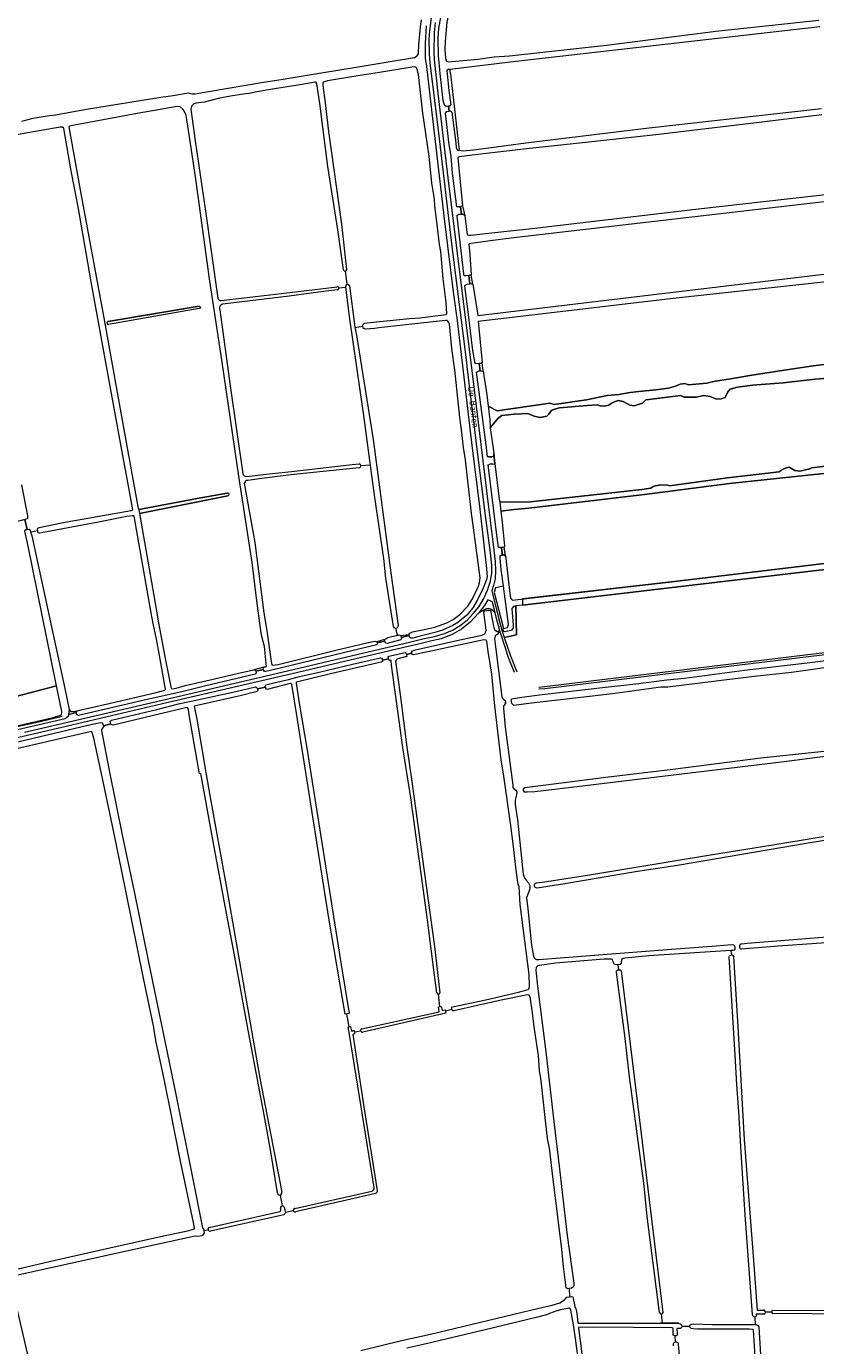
# Model space of a CAD drawing. Header units: metres. Extents: x 209813 to 223847, y 571801 to 587119.
# Tile 478 of 656: x 216650 to 217179, y 579156 to 580041. Entities that reach past the tile are written whole.
import ezdxf
from ezdxf.enums import TextEntityAlignment as Align

# ---------------------------------------------------------------- set-up
doc = ezdxf.new("R2010")
doc.units = ezdxf.units.M
for name, color, linetype, lineweight in [('B-RO-GK-BESCHOEIING-G', 8, 'GK-BESCHOEIING', 0), ('B-RO-GR-BEPLANTING_CULTUUR_BOSPLANTSOEN-GV', 8, 'Continuous', 0), ('B-RO-GR-BOUWLAND-GV', 8, 'Continuous', 0), ('B-RO-GR-GRAS-GV', 8, 'Continuous', 0), ('B-RO-OG-TERREIN_ERF-GV', 8, 'Continuous', 0), ('B-RO-OG-TOPOGRAFIE-T18', 8, 'Continuous', 0), ('B-RO-OG-WATER_GREPPEL-GV', 8, 'Continuous', 0), ('B-RO-OG-WATER_SLOOT-GV', 8, 'Continuous', 0), ('B-RO-OG-WEG-GV', 8, 'Continuous', 0), ('B-RO-VH-VERHARDING_HALFVERHARDING-GV', 8, 'Continuous', 0)]:
    doc.layers.add(name, color=color, linetype=linetype, lineweight=lineweight)
doc.styles.add('NLCS-ISO-M200-T18', font='txt', dxfattribs={"height": 0.36})
doc.linetypes.add('GK-BESCHOEIING', pattern='A,30,-5,[1,NLCS.shx,S=1,R=0,X=0,Y=0],-5', length=40)

msp = doc.modelspace()

# ---------------------------------------------------------------- linework, layer by layer
at = {"layer": 'B-RO-GK-BESCHOEIING-G', "flags": 128}
for points in [[(216939.944, 579919.884), (216941.128, 579919.985)], [(216941.128, 579919.985), (216941.363, 579920.005)], [(216940.03, 579914.931), (216941.713, 579915.032)], [(216941.713, 579915.032), (216942.129, 579915.057)], [(216946.652, 579873.809), (216944.92, 579873.644)], [(216947.27, 579873.868), (216946.652, 579873.809)], [(216954.367, 579809.85), (216953.241, 579809.738)], [(216955.063, 579809.919), (216954.367, 579809.85)], [(216960.551, 579752.179), (216961.31, 579752.237)], [(216961.31, 579752.237), (216962.131, 579752.3)], [(216961.886, 579747.411), (216960.794, 579747.351)], [(216962.807, 579747.461), (216961.886, 579747.411)], [(216967.848, 579691.456), (216968.62, 579691.529)], [(216968.62, 579691.529), (216969.429, 579691.606)], [(216969.23, 579686.459), (216968.537, 579686.439)], [(216970.21, 579686.488), (216969.23, 579686.459)], [(216971.331, 579586.937), (216971.293, 579587.78)], [(216605.886, 579562.703), (216620.764, 579566.433), (216634.209, 579569.446), (216658.456, 579574.624), (216674.068, 579578.477)]]:
    msp.add_lwpolyline(points, dxfattribs=at)
at = {"layer": 'B-RO-GR-BEPLANTING_CULTUUR_BOSPLANTSOEN-GV', "flags": 128}
for points in [[(217200.811, 579816.142), (217177.633, 579813.39), (217155.239, 579809.898), (217135.131, 579806.723), (217121.055, 579804.289), (217112.059, 579803.019), (217106.344, 579801.643), (217093.961, 579800.585), (217091.589, 579801.447), (217088.525, 579801.001), (217085.325, 579799.738), (217080.669, 579798.362), (217072.096, 579797.304), (217060.772, 579796.034), (217054.845, 579795.505), (217047.437, 579794.023), (217039.499, 579793.388), (217025.741, 579790.53), (217004.045, 579787.461), (217000.975, 579788.247), (216965.797, 579783.122), (216959.726, 579786.187), (216960.805, 579777.309), (216960.99, 579771.707), (216966.49, 579778.253), (216968.795, 579779.91), (216977.394, 579780.968), (216986.258, 579781.232), (216989.035, 579780.174), (216990.525, 579779.454), (216994.374, 579778.719), (216994.539, 579778.719), (216999.037, 579779.645), (217000.096, 579780.703), (217001.286, 579782.291), (217002.345, 579783.481), (217004.991, 579784.407), (217007.496, 579785.035), (217026.094, 579786.666), (217032.931, 579787.212), (217033.962, 579786.656), (217034.889, 579786.392), (217036.741, 579786.26), (217038.593, 579786.392), (217040.709, 579786.921), (217042.297, 579788.112), (217044.81, 579789.302), (217046.795, 579789.964), (217050.234, 579789.435), (217054.732, 579786.921), (217057.643, 579786.524), (217063.199, 579788.244), (217065.183, 579790.228), (217065.582, 579790.487), (217088.697, 579793.379), (217091.179, 579792.345), (217099.116, 579792.345), (217104.408, 579793.403), (217108.509, 579792.742), (217112.875, 579790.89), (217116.05, 579791.154), (217118.563, 579792.08), (217120.415, 579795.917), (217122.067, 579797.569), (217126.833, 579798.997), (217136.993, 579800.267), (217157.597, 579801.852), (217179.129, 579804.341), (217195.947, 579805.675)], [(217185.984, 579746.086), (217176.795, 579744.969), (217175.541, 579744.191), (217168.794, 579742.736), (217165.355, 579743.132), (217161.598, 579745.249), (217159.878, 579744.984), (217157.894, 579744.191), (217155.909, 579743.132), (217154.84, 579742.301), (217120.18, 579738.089), (217081.436, 579732.942), (217080.132, 579733.211), (217075.899, 579733.475), (217071.798, 579732.814), (217070.475, 579732.417), (217068.755, 579731.358), (217068.622, 579731.24), (217062.818, 579730.469), (216988.135, 579722.201), (216967.441, 579721.78), (216968.121, 579715.945), (216977.153, 579717.014), (216987, 579717.952), (217064.512, 579726.976), (217121.662, 579734.385), (217197.405, 579742.554)]]:
    msp.add_lwpolyline(points, dxfattribs=at)
at = {"layer": 'B-RO-GR-BOUWLAND-GV', "flags": 128}
for points in [[(216672.746, 579973.359), (216634.385, 579966.496), (216619.822, 579964.213), (216612.883, 579963.497), (216602.873, 579961.63), (216600.299, 579960.973), (216599.765, 579960.394), (216599.23, 579959.618), (216598.949, 579958.608), (216597.571, 579958.005), (216596.936, 579957.884), (216597.787, 579953.904)], [(216646.63, 579733.534), (216650.848, 579712.614), (216650.684, 579710.757), (216648.895, 579710.282), (216650.548, 579703.622), (216651.77, 579703.791), (216652.509, 579702.927), (216652.794, 579702.02), (216657.583, 579702.939), (216657.435, 579703.704), (216657.686, 579704.471), (216658.578, 579704.991), (216673.545, 579707.923), (216701.335, 579713.025), (216720.362, 579716.345), (216721.287, 579716.641), (216719.757, 579725.37), (216713.515, 579759.234), (216700.525, 579830.377), (216693.433, 579869.558), (216690.09, 579889.119), (216684.712, 579919.915), (216680.052, 579943.931), (216675.344, 579971.021), (216675.084, 579972.725), (216674.278, 579973.289), (216672.746, 579973.359)], [(216652.794, 579702.02), (216653.624, 579699.372), (216675.704, 579596.929), (216678.588, 579582.95), (216679.778, 579581.627), (216681.63, 579581.23), (216687.724, 579582.829), (216706.355, 579587.189), (216723.701, 579591.21), (216736.099, 579594.142), (216742.775, 579595.837), (216743.047, 579596.118), (216743.198, 579596.621), (216742.745, 579599.007), (216740.196, 579614.101), (216737.305, 579630.117), (216735.102, 579640.442), (216733.609, 579647.616), (216726.024, 579690.754), (216722.269, 579712.517), (216722.079, 579712.767), (216721.263, 579712.814), (216717.445, 579712.17), (216698.399, 579708.484), (216663.796, 579701.944), (216658.834, 579701.151), (216658.215, 579701.412), (216657.778, 579701.927), (216657.583, 579702.939)], [(216640.601, 579206.919), (216669.349, 579213.803), (216705.966, 579221.925), (216739.999, 579229.656), (216759.219, 579233.656), (216762.789, 579234.676), (216762.78, 579235.078), (216762.037, 579238.939), (216753.367, 579280.128), (216746.101, 579316.246), (216741.266, 579340.416), (216737.035, 579359.765), (216735.842, 579366.295), (216735.476, 579369.59), (216728.639, 579402.729), (216720.775, 579441.535), (216713.702, 579475.657), (216707.784, 579504.792), (216700.865, 579537.658), (216695.193, 579563.704), (216694.206, 579567.549), (216693.92, 579567.946), (216693.571, 579568.119), (216679.227, 579564.77), (216594.862, 579545.408)]]:
    msp.add_lwpolyline(points, dxfattribs=at)
at = {"layer": 'B-RO-GR-GRAS-GV', "flags": 128}
for points in [[(216954.127, 580102.957), (216951.703, 580094.915), (216946.412, 580082.03), (216944.495, 580077.042), (216942.47, 580073.343), (216939.824, 580067.194), (216938.021, 580063.717), (216937.566, 580062.37), (216936.618, 580060.446), (216934.406, 580054.859), (216931.928, 580043.577), (216930.901, 580030.807), (216930.639, 580025.156), (216931.062, 580019.802), (216931.424, 580018.38), (216932.096, 580017.281), (216932.959, 580017.052), (216947.841, 580018.409), (216952.849, 580018.808), (216963.655, 580020.337), (216973.973, 580021.101), (217039.045, 580028.28), (217112.465, 580037.741), (217181.393, 580044.984)], [(216646.908, 579977.368), (216654.505, 579979.255), (216663.988, 579980.855), (216669.494, 579981.532), (216690.273, 579985.431), (216740.075, 579993.294), (216748.402, 579994.423), (216758.59, 579996.363), (216761.098, 579995.633), (216763.042, 579995.741), (216772.188, 579997.167), (216809.078, 580003.359), (216820.832, 580005.139), (216836.978, 580007.976), (216871.284, 580013.471), (216893.961, 580017.347), (216910.24, 580020.048), (216911.984, 580021.094), (216913.024, 580022.497), (216913.211, 580028.461), (216914.295, 580040.452), (216914.934, 580045.248)], [(217182.21, 580040.572), (216974.573, 580016.766), (216934.119, 580012.047)], [(216866.608, 579866.963), (216870.054, 579840.927), (216870.378, 579839.079), (216875.659, 579839.803), (216875.577, 579840.758), (216876.661, 579841.892), (216884.924, 579842.837), (216906.946, 579845.011), (216913.928, 579845.503), (216931.614, 579847.699), (216931.824, 579847.829), (216931.9, 579848.201), (216931.516, 579855.775), (216929.567, 579871.751), (216927.877, 579889.832), (216927.124, 579894.619), (216925.527, 579908.107), (216923.9, 579920.214), (216923.632, 579924.94), (216922.038, 579935.724), (216920.097, 579953.741), (216916.852, 579976.73), (216915.95, 579982.753), (216912.918, 580008.503), (216912.099, 580011.983), (216911.559, 580013.157), (216911.102, 580013.538), (216910.094, 580013.72), (216886.899, 580009.85), (216872.265, 580007.601), (216851.957, 580004.296), (216849.198, 580003.551), (216848.788, 580003.211), (216848.811, 580001.412), (216850.293, 579989.508), (216852.732, 579970.485), (216861.358, 579908.196), (216864.768, 579877.927)], [(216934.472, 580009.048), (216934.119, 580012.047), (216932.827, 580011.896), (216932.166, 580011.591), (216931.965, 580011.286), (216933.297, 579997.824), (216934.702, 579988.296), (216934.122, 579987.339), (216933.135, 579987.287), (216933.518, 579984.059), (216934.436, 579984.156), (216935.298, 579983.3), (216937.925, 579962.79), (216938.274, 579959.413), (216939.125, 579957.929), (216940.34, 579957.761)], [(216934.472, 580009.048), (216940.34, 579957.761), (216942.994, 579957.395), (216949.972, 579957.998), (216971.756, 579960.918), (216984.902, 579962.849), (217065.58, 579972.639), (217183.162, 579985.777)], [(216862.665, 579877.676), (216858.939, 579904.46), (216852.287, 579947.017), (216846.709, 579989.193), (216844.921, 580000.94), (216844.339, 580003.42), (216843.963, 580003.517), (216830.704, 580001.288), (216816.384, 579998.961), (216803.32, 579996.84), (216801.567, 579996.225), (216799.358, 579995.859), (216796.928, 579995.686), (216786.973, 579994.08), (216778.679, 579992.461), (216769.433, 579990.025), (216763.769, 579989.3), (216762.229, 579988.87), (216760.785, 579987.254), (216760.33, 579985.369), (216763.228, 579964.04), (216770.019, 579918.498), (216778.336, 579858.584)], [(216810.203, 579611.449), (216811.143, 579611.624), (216809.613, 579625.192), (216807.726, 579632.623), (216807.079, 579637.34), (216804.624, 579655.636), (216801.455, 579681.42), (216792.565, 579739.205), (216781.293, 579815.643), (216772.88, 579871.523), (216763.593, 579938.436), (216759.837, 579963.878), (216757.102, 579981.167), (216756.366, 579983.322), (216755.132, 579985.092), (216753.201, 579986.819), (216751.158, 579987.155), (216743.427, 579985.691), (216724.196, 579982.4), (216682.324, 579974.591), (216678.867, 579973.91), (216678.547, 579973.508), (216686.207, 579929.855), (216702.37, 579842.95), (216702.584, 579841.502), (216703.07, 579839.823), (216703.14, 579839.245), (216709.731, 579801.678), (216715.844, 579768.056), (216724.924, 579717.726), (216725.431, 579716.88), (216766.933, 579724.822), (216784.754, 579727.851)], [(217183.585, 579981.65), (217135.843, 579975.65), (217072.127, 579968.197), (217022.876, 579962.728), (216985.504, 579958.678), (216949.008, 579954.455), (216940.335, 579953.441), (216939.532, 579953.161), (216939.347, 579952.619), (216942.494, 579920.511), (216943.975, 579913.864), (216945.721, 579901.381), (216945.867, 579901.052), (216946.78, 579900.787), (216948.086, 579900.845), (216972.22, 579903.579), (216987.236, 579905.203), (217100.745, 579918.565), (217190.041, 579928.521)], [(216942.494, 579920.511), (216941.363, 579920.005), (216941.128, 579919.985), (216941.713, 579915.032), (216942.868, 579915.069), (216943.975, 579913.864)], [(217190.826, 579923.954), (216978.711, 579899.396), (216960.954, 579897.182), (216946.78, 579895.181), (216947.341, 579887.894), (216948.274, 579874.341)], [(216865.092, 579867.949), (216863.927, 579876.704)], [(216949.33, 579868.022), (216952.643, 579848.68), (216952.753, 579847.122), (217194.158, 579875.778)], [(216780.688, 579857.105), (216796.101, 579858.916), (216809.483, 579860.379), (216832.361, 579863.184), (216858.382, 579866.305)], [(216859.524, 579865.467), (216864.302, 579865.992), (216864.224, 579866.646)], [(217194.958, 579870.43), (217083.815, 579858.469), (216953.046, 579842.98), (216953.353, 579838.643), (216955.765, 579815.414)], [(216858.72, 579864.316), (216850.899, 579863.241), (216826.201, 579859.965), (216781.575, 579854.549)], [(216874.336, 579746.379), (216880.802, 579746.883), (216880.456, 579749.846), (216876.364, 579779.932), (216866.86, 579844.747), (216864.302, 579865.992)], [(216765.982, 579851.647), (216705.049, 579841.065)], [(216706.299, 579843.195), (216765.929, 579853.228)], [(216779.776, 579850.775), (216786.785, 579799.898), (216795.091, 579740.818)], [(216704.721, 579842.922), (216706.299, 579843.195)], [(216906.597, 579632.968), (216907.158, 579634.152), (216908.945, 579634.849), (216917.971, 579636.674), (216923.915, 579638.017), (216932.039, 579641.029), (216936.145, 579643.312), (216940.621, 579646.576), (216946.175, 579652.256), (216949.205, 579657.168), (216953.191, 579665.465), (216953.84, 579667.838), (216954.344, 579671.169), (216953.088, 579681.126), (216949.518, 579707.951), (216948.608, 579714.382), (216944.544, 579750.313), (216943.226, 579758.472), (216941.976, 579768.653), (216940.676, 579778.546), (216937.257, 579810.631), (216935.309, 579824.802), (216933.747, 579841.16), (216933.379, 579842.411), (216932.645, 579843.267), (216931.962, 579843.692), (216931.029, 579843.765), (216912.584, 579841.705), (216886.438, 579838.836), (216883.513, 579838.405), (216877.155, 579837.971), (216875.765, 579838.578), (216875.659, 579839.803)], [(216870.378, 579839.079), (216871.304, 579833.798), (216882.581, 579763.793)], [(216956.424, 579809.752), (216958.794, 579793.847), (216959.726, 579786.187), (216965.797, 579783.122), (217000.975, 579788.247), (217004.045, 579787.461), (217025.741, 579790.53), (217039.499, 579793.388), (217047.437, 579794.023), (217054.845, 579795.505), (217060.772, 579796.034), (217072.096, 579797.304), (217080.669, 579798.362), (217085.325, 579799.738), (217088.525, 579801.001), (217091.589, 579801.447), (217093.961, 579800.585), (217106.344, 579801.643), (217112.059, 579803.019), (217121.055, 579804.289), (217135.131, 579806.723), (217155.239, 579809.898), (217177.633, 579813.39), (217200.811, 579816.142)], [(217195.947, 579805.675), (217179.129, 579804.341), (217157.597, 579801.852), (217136.993, 579800.267), (217126.833, 579798.997), (217122.067, 579797.569), (217120.415, 579795.917), (217118.563, 579792.08), (217116.05, 579791.154), (217112.875, 579790.89), (217108.509, 579792.742), (217104.408, 579793.403), (217099.116, 579792.345), (217091.179, 579792.345), (217088.697, 579793.379), (217065.582, 579790.487), (217065.183, 579790.228), (217063.199, 579788.244), (217057.643, 579786.524), (217054.732, 579786.921), (217050.234, 579789.435), (217046.795, 579789.964), (217044.81, 579789.302), (217042.297, 579788.112), (217040.709, 579786.921), (217038.593, 579786.392), (217036.741, 579786.26), (217034.889, 579786.392), (217033.962, 579786.656), (217032.931, 579787.212), (217026.094, 579786.666), (217007.496, 579785.035), (217004.991, 579784.407), (217002.345, 579783.481), (217001.286, 579782.291), (217000.096, 579780.703), (216999.037, 579779.645), (216994.539, 579778.719), (216994.374, 579778.719), (216990.525, 579779.454), (216989.035, 579780.174), (216986.258, 579781.232), (216977.394, 579780.968), (216968.795, 579779.91), (216966.49, 579778.253), (216960.99, 579771.707), (216963.536, 579754.846), (216964.17, 579747.49), (216967.186, 579723.966), (216967.441, 579721.78), (216988.135, 579722.201), (217062.818, 579730.469), (217068.622, 579731.24), (217068.755, 579731.358), (217070.475, 579732.417), (217071.798, 579732.814), (217075.899, 579733.475), (217080.132, 579733.211), (217081.436, 579732.942), (217120.18, 579738.089), (217154.84, 579742.301), (217155.909, 579743.132), (217157.894, 579744.191), (217159.878, 579744.984), (217161.598, 579745.249), (217165.355, 579743.132), (217168.794, 579742.736), (217175.541, 579744.191), (217176.795, 579744.969), (217185.984, 579746.086)], [(216882.581, 579763.793), (216894.406, 579674.557), (216899.347, 579639.238)], [(216797.782, 579739.185), (216810.725, 579740.574), (216827.874, 579742.385), (216868.549, 579747.13), (216873.175, 579747.58)], [(216873.231, 579744.908), (216829.429, 579740.389), (216809.417, 579738.013), (216798.422, 579736.48)], [(216896.114, 579638.455), (216891.048, 579670.924), (216889.689, 579684.165), (216883.775, 579725.051), (216881.227, 579743.085), (216880.802, 579746.883)], [(217197.405, 579742.554), (217121.662, 579734.385), (217064.512, 579726.976), (216987, 579717.952), (216977.153, 579717.014), (216968.121, 579715.945), (216968.993, 579708.457), (216970.619, 579692.496), (216970.532, 579691.771)], [(216796.157, 579734.66), (216803.162, 579694.939), (216808.223, 579656.496), (216809.356, 579647.612), (216811.113, 579637.244), (216814.108, 579615.038), (216814.578, 579612.928), (216815.23, 579612.629), (216818.963, 579613.052), (216857.617, 579622.573), (216878.256, 579627.507), (216883.733, 579628.702), (216885.085, 579628.287)], [(216785.085, 579726.077), (216725.935, 579714.386)], [(216725.935, 579714.386), (216725.996, 579713.055), (216735.572, 579659.369), (216738.614, 579640.914), (216743.056, 579617.058), (216747.026, 579597.079), (216747.18, 579596.884), (216747.757, 579596.793), (216750.406, 579597.196), (216756.547, 579598.868), (216775.255, 579603.287), (216792.221, 579607.209), (216802.587, 579609.582)], [(216971.282, 579685.953), (216974.54, 579658.954), (216974.946, 579657.195), (216975.952, 579656.228), (217084.726, 579668.768), (217199.965, 579682.651), (217205.788, 579683.219)], [(217206.252, 579679.133), (217200.728, 579678.499), (216982.815, 579652.858), (216978.756, 579652.459), (216978.197, 579652.307), (216978.663, 579633.001), (216970.47, 579631.087), (216974.594, 579618.76), (216978.929, 579608.106)], [(216890.271, 579629.743), (216891.107, 579630.342), (216892.513, 579631.086), (216898.877, 579632.67), (216897.727, 579637.381)], [(216935.489, 579381.799), (216935.165, 579382.722), (216935.808, 579383.499), (216958.105, 579388.271), (216980.142, 579393.338), (216986.486, 579395.176), (216987.106, 579395.76), (216987.379, 579397.399), (216987.113, 579405.174), (216981.113, 579452.144), (216980.476, 579464.107), (216979.838, 579465.543), (216978.521, 579475.152), (216976.615, 579490.966), (216974.766, 579506.636), (216970.275, 579538.222), (216968.486, 579549.07), (216964.156, 579585.451), (216962.201, 579606.482), (216959.81, 579621.674), (216958.765, 579628.479), (216958.289, 579629.377), (216956.871, 579629.554), (216919.339, 579621.503), (216909.365, 579619.437), (216908.59, 579619.993), (216908.421, 579620.564), (216904.891, 579619.711), (216905.08, 579618.439), (216904.25, 579618.143), (216898.511, 579616.625), (216897.902, 579615.965), (216897.669, 579615.37), (216900.693, 579592.964), (216905.206, 579557.603), (216908.477, 579534.616), (216923.813, 579424.055), (216927.278, 579393.007)], [(216898.877, 579632.67), (216899.49, 579632.822), (216900.09, 579632.864), (216901.058, 579632.553), (216901.147, 579632.189)], [(216977.47, 579607.681), (216973.158, 579618.261), (216971.676, 579622.637), (216967.454, 579635.559), (216966.015, 579635.154), (216966.545, 579634.78), (216966.484, 579633.675), (216965.432, 579632.98), (216964.654, 579632.554), (216964.388, 579632.068), (216964.166, 579631.252), (216964.067, 579630.305), (216964.263, 579628.51), (216968.789, 579591.319), (216969.078, 579590.754), (216969.884, 579589.852), (216971.067, 579588.838), (216971.293, 579587.78), (216971.331, 579586.937), (216970.05, 579585.269), (216969.941, 579583.588), (216971.185, 579571.145), (216976.218, 579532.059), (216976.274, 579530.682), (216977.242, 579529.532), (216978.233, 579528.92), (216978.678, 579528.067)], [(216993.62, 579597.953), (216997.593, 579598.332), (217194.481, 579622.112), (217200.981, 579622.778), (217218.44, 579624.187)], [(217220.378, 579622.788), (217207.05, 579621.779), (217201.121, 579621.264), (217190.991, 579620.283), (216997.76, 579596.821), (216993.738, 579596.438)], [(216925.382, 579392.854), (216923.505, 579406.501), (216919.001, 579441.796), (216907.795, 579523.732), (216902.409, 579557.403), (216894.85, 579612.71), (216894.664, 579615.519), (216894.557, 579615.669), (216893.488, 579615.686), (216893.042, 579616.244), (216892.932, 579616.86), (216888.714, 579615.885), (216888.806, 579614.989), (216887.914, 579614.555), (216854.073, 579606.773), (216831.086, 579601.286), (216830.897, 579601.099), (216830.904, 579600.44), (216833.196, 579585.844), (216838.094, 579556.914), (216861.087, 579411.784), (216866.557, 579379.027), (216864.987, 579378.822)], [(217194.896, 579612.237), (217163.155, 579607.793), (217138.062, 579604.999), (217114.409, 579602.129), (217080.297, 579597.933), (217075.466, 579597.872), (217043.106, 579593.473), (217018.015, 579590.559), (216988.736, 579587.031), (216976.926, 579585.662), (216976.004, 579586.515), (216975.492, 579586.989), (216975.284, 579588.696), (216975.401, 579590.086), (216982.284, 579591.234), (216995.852, 579592.856), (217036.486, 579597.659), (217058.659, 579600.019), (217079.449, 579602.797), (217091.298, 579603.986), (217131.59, 579609.308), (217173.752, 579614.263), (217196.783, 579617.008)], [(216883.156, 579262.423), (216866.639, 579364.943), (216865.788, 579369.995), (216866.459, 579370.104), (216864.987, 579378.822), (216863.759, 579378.662), (216852.935, 579442.92), (216835.05, 579556.341), (216831.188, 579580.364), (216827.951, 579599.546), (216827.431, 579600.238), (216826.957, 579600.3), (216811.575, 579596.212), (216810.72, 579596.58), (216810.26, 579597.866), (216805.081, 579596.674), (216805.249, 579596.086), (216804.857, 579595.049), (216793.443, 579592.101), (216762.573, 579585.071), (216764.429, 579576.438), (216770.403, 579540.686), (216773.108, 579525.148), (216784.313, 579463.474), (216806.538, 579335.772), (216821.241, 579259.244)], [(216818.508, 579258.769), (216813.672, 579287.629), (216809.387, 579311.2), (216798.673, 579367.866), (216788.911, 579421.794), (216784.03, 579447.389), (216775.22, 579494.294), (216766.935, 579540.028), (216766.087, 579539.867), (216759.328, 579578.043), (216758.662, 579582.696), (216758.293, 579584.091), (216757.778, 579584.14), (216755.717, 579583.853), (216708.108, 579572.376), (216706.78, 579572.806), (216706.647, 579573.226), (216701.791, 579572.036), (216701.913, 579571.764), (216701.096, 579570.296), (216700.473, 579569.553), (216700.314, 579568.806), (216705.478, 579541.939), (216714.777, 579496.636), (216722.194, 579460.873), (216731.587, 579414.579), (216749.991, 579325.977), (216761.702, 579268.106), (216768.189, 579235.315), (216768.97, 579234.533), (216769.074, 579233.528), (216771.849, 579234.107)], [(216977.843, 579522.053), (216977.846, 579519.297), (216979.377, 579508.992), (216983.216, 579472.572), (216983.627, 579471.132), (216984.243, 579469.692), (216984.912, 579468.715), (216986.762, 579466.608), (216987.738, 579464.911), (216987.738, 579462.751), (216985.374, 579456.633), (216986.312, 579449.201), (216988.749, 579424.898), (216990.159, 579417.523), (216990.764, 579415.878), (216992.027, 579415.349), (216993.73, 579415.232), (217079.746, 579421.921), (217112.552, 579424.499), (217122.801, 579425.439), (217124.24, 579425.175), (217124.857, 579424.352), (217125.18, 579423.324), (217125.18, 579422.325), (217124.651, 579421.62), (217123.477, 579421.414), (217122.688, 579421.36)], [(216992.039, 579466.668), (216996.09, 579467.225), (217026.407, 579471.851), (217110.081, 579485.593), (217149.193, 579492.042), (217215.571, 579502.885), (217217.048, 579502.963), (217217.892, 579501.891), (217217.128, 579500.509), (217193.514, 579496.414), (217173.061, 579493.147), (217086.76, 579478.314), (217058.509, 579474.163), (217011.188, 579466.106), (216992.48, 579463.17)], [(217215.287, 579428.404), (217154.186, 579424.118), (217129.644, 579422.147)], [(217129.823, 579425.882), (217133.388, 579426.284), (217195.386, 579431.182), (217215.823, 579432.224)], [(217037.542, 579415.531), (217004.854, 579412.759), (216994.118, 579411.325), (216992.514, 579410.708), (216991.938, 579409.816), (216991.693, 579408.124), (216992.691, 579397.508), (216998.377, 579353.426), (217003.985, 579304.565), (217007.333, 579276.647), (217012.61, 579230.235), (217017.237, 579198.396), (217017.207, 579196.427), (217016.682, 579195.694), (217015.489, 579194.89), (217013.939, 579194.65), (217014.326, 579189.218), (217015.542, 579189.37), (217016.401, 579189.208), (217017.901, 579182.715)], [(217047.389, 579408.459), (217046.844, 579411.657), (217046.586, 579411.624), (217044.531, 579411.976), (217043.356, 579414.18), (217043.092, 579415.237), (217042.152, 579415.502), (217037.542, 579415.531)], [(217123.071, 579418.34), (217122.688, 579421.36), (217108.571, 579420.388), (217067.505, 579417.673), (217051.403, 579416.178), (217049.964, 579415.972), (217049.171, 579415.384), (217048.965, 579412.916), (217048.172, 579411.829), (217046.844, 579411.657)], [(217137.073, 579177.329), (217132.176, 579244.063), (217129.363, 579285.916), (217127.779, 579313.285), (217126.543, 579331.422), (217125.417, 579351.093), (217121.254, 579416.977)], [(217124.359, 579417.405), (217127.17, 579370.174), (217131.492, 579294.608), (217137.665, 579213.487), (217140.011, 579180.149), (217144.473, 579180.143)], [(217074.526, 579178.732), (217066.414, 579243.054), (217064.358, 579263.574), (217058.938, 579303.58), (217054.493, 579336.733), (217051.361, 579364.385), (217045.682, 579406.704)], [(217048.842, 579407.658), (217061.177, 579307.688), (217076.799, 579178.737)], [(216875.001, 579368.869), (216926.78, 579380.122), (216926.405, 579383.571), (216927.337, 579383.722), (216926.444, 579392.013)], [(216987.822, 579390.351), (216987.318, 579391.468), (216986.162, 579391.597), (216968.395, 579388.007), (216936.632, 579380.88), (216935.777, 579380.981), (216935.489, 579381.799), (216930.986, 579380.606), (216931.276, 579379.402), (216875.609, 579366.63)], [(217013.939, 579194.65), (217012.839, 579194.581), (217012.05, 579195.199), (217010.222, 579209.502), (217009.106, 579221.086), (217003.077, 579269.873), (217000.869, 579288.868), (216999.574, 579295.398), (216995.039, 579335.797), (216994.174, 579340.72), (216993.418, 579350.927), (216990.5, 579370.111), (216989.421, 579379.609), (216987.822, 579390.351)], [(216927.337, 579383.722), (216928.297, 579383.878), (216928.35, 579383.401), (216928.813, 579381.086), (216930.761, 579381.538), (216930.986, 579380.606)], [(216866.459, 579370.104), (216867.487, 579370.272), (216867.976, 579367.342), (216869.039, 579367.573)], [(216869.72, 579365.278), (216868.878, 579365.085), (216876.429, 579316.516), (216885.187, 579260.427)], [(216870.319, 579366.707), (216874.143, 579367.516)], [(216820.159, 579257.343), (216821.556, 579250.078)], [(216830.155, 579248.453), (216881.599, 579260.03)], [(216883.932, 579258.395), (216880.318, 579257.527), (216830.449, 579246.019)], [(216820.546, 579247.517), (216820.397, 579248.393)], [(216822.856, 579249.224), (216823.563, 579246.459)], [(216772.674, 579235.663), (216819.893, 579246.45)], [(216822.655, 579244.224), (216773.419, 579233.171)], [(216829, 579246.848), (216823.679, 579245.642)], [(216769.074, 579233.528), (216769.233, 579231.997), (216767.984, 579230.087), (216764.632, 579229.62), (216763.212, 579229.738), (216735.568, 579223.826), (216639.067, 579202.512), (216639.087, 579202.128), (216642.493, 579186.035), (216648.862, 579158.141), (216655.58, 579129.258), (216660.345, 579108.138), (216656.913, 579107.289), (216656.069, 579107.216)], [(216874.366, 579153.077), (216901.503, 579159.974), (216920.936, 579164.174), (216993.785, 579181.626), (217002.533, 579183.513), (217007.879, 579185.123), (217010.998, 579187.093), (217012.517, 579188.992), (217014.326, 579189.218)], [(217026.521, 579097.561), (217018.401, 579159.559), (217016.964, 579170.278), (217015.156, 579180.264), (217014.764, 579181.343), (217014.347, 579181.624), (217013.825, 579181.616), (217012.998, 579181.209), (217008.311, 579180.365), (217005.703, 579179.834), (217000.922, 579177.936), (216998.767, 579177.132), (216992.849, 579175.484), (216956.846, 579166.881), (216915.306, 579157.002), (216905.266, 579154.635)], [(217076.59, 579171.376), (217075.976, 579177.759)], [(217144.653, 579177.585), (217139.47, 579177.456), (217139.527, 579176.664)], [(217149.824, 579178.828), (217145.67, 579178.929)], [(217150.603, 579180.135), (217230.517, 579180.026), (217231.134, 579179.038), (217230.517, 579177.433), (217195.697, 579176.939), (217198.29, 579136.687), (217201.995, 579061.863), (217202.697, 579049.347)], [(217200.346, 579049.172), (217199.865, 579052.807), (217194.228, 579161.031), (217193.392, 579175.901), (217193.097, 579177.587), (217160.633, 579177.984), (217150.712, 579177.736)], [(217019.327, 579176.002), (217019.803, 579171.965), (217020.158, 579171.583), (217074.98, 579171.376), (217087.441, 579171.376)], [(217084.097, 579156.26), (217084.116, 579157.676), (217084.543, 579158.59), (217085.305, 579159.019), (217085.13, 579162.93), (217084.247, 579163.151), (217083.845, 579163.956), (217083.675, 579168.181), (217083.057, 579168.356), (217030.569, 579168.762), (217020.225, 579168.513), (217020.239, 579168.296), (217030.042, 579091.631)], [(217089.524, 579169.721), (217089.524, 579168.835), (217089.089, 579168.36), (217088.635, 579168.011), (217087.738, 579167.943), (217086.328, 579167.943), (217086.542, 579164.411), (217086.486, 579163.543), (217085.877, 579162.995), (217085.13, 579162.93)], [(217087.441, 579171.376), (217088.472, 579171.103), (217089.135, 579170.577), (217089.524, 579169.721)], [(217089.524, 579169.548), (217094.922, 579169.477), (217094.885, 579170.137), (217095.944, 579170.866), (217097.113, 579170.976), (217110.018, 579170.512), (217138.722, 579170.597)], [(217140.801, 579116.771), (217137.653, 579166.881), (217137.548, 579167.148), (217137.157, 579167.314), (217134.651, 579167.44), (217099.796, 579167.444), (217097.253, 579167.642), (217095.936, 579167.919), (217094.963, 579168.73), (217094.922, 579169.477)], [(217138.477, 579175.53), (217138.722, 579170.597)], [(217138.722, 579170.597), (217139.032, 579170.598), (217140.352, 579170.186), (217141.128, 579168.998), (217146.027, 579090.374), (217154.197, 578985.147), (217154.342, 578984.423), (217154.797, 578984.162), (217155.726, 578984.091), (217163.337, 578985.41), (217171.699, 578986.271), (217188.947, 578988.171), (217201.696, 578989.022), (217202.95, 578989.451), (217203.099, 578989.92), (217203.099, 578992.467), (217202.434, 579005.667), (217200.904, 579024.564), (217200.46, 579034.07), (217200.95, 579035.417), (217201.891, 579035.464), (217201.458, 579048.435)], [(217085.305, 579159.019), (217086.099, 579158.898), (217086.825, 579158.427), (217087.081, 579157.352), (217087.771, 579150.032)]]:
    msp.add_lwpolyline(points, dxfattribs=at)
for points in [[(216947.32, 579868.276), (216948.02, 579868.378), (216949.33, 579868.022), (216948.274, 579874.341), (216947.27, 579873.868), (216946.652, 579873.809)], [(216955.765, 579815.414), (216954.453, 579814.877), (216953.767, 579814.822), (216954.367, 579809.85), (216955.063, 579809.919), (216956.424, 579809.752)], [(216648.895, 579710.282), (216616.246, 579701.613), (216603.427, 579698.607), (216628.967, 579588.083), (216670.221, 579598.695), (216651.03, 579693.554), (216648.972, 579702.377), (216649.338, 579703.455), (216650.548, 579703.622)], [(216969.23, 579686.459), (216970.21, 579686.488), (216971.282, 579685.953), (216970.532, 579691.771), (216968.62, 579691.529)], [(216885.085, 579628.287), (216885.219, 579627.486), (216890.492, 579628.693), (216890.271, 579629.743)], [(216906.597, 579632.968), (216901.147, 579632.189), (216901.377, 579631.242), (216906.684, 579632.475)], [(216810.203, 579611.449), (216802.587, 579609.582), (216803.597, 579609.329), (216803.819, 579608.555), (216808.862, 579609.778), (216809.138, 579611.019)], [(216683.763, 579581.764), (216681.63, 579581.23), (216679.778, 579581.627), (216678.588, 579582.95), (216678.298, 579579.469), (216683.561, 579580.785)], [(216983.324, 579528.651), (216983.324, 579529.465), (216983.656, 579530.199), (216984.308, 579530.505), (216987.915, 579531.055), (217038.707, 579537.622), (217083.449, 579542.961), (217142.544, 579550.462), (217195.639, 579556.087), (217207.066, 579557.245), (217208.031, 579557.21), (217208.324, 579556.933), (217208.48, 579556.647), (217208.544, 579556.184), (217208.544, 579555.731), (217208.355, 579555.058), (217207.821, 579554.371), (217159.934, 579548.053), (217024.821, 579531.696), (216990.959, 579527.718), (216985.807, 579527.45), (216983.984, 579527.562)]]:
    msp.add_lwpolyline(points, close=True, dxfattribs=at)
at = {"layer": 'B-RO-GR-GRAS-GV'}
for points in [[(216778.336, 579858.584, 0.4108992), (216780.688, 579857.105)], [(216765.929, 579853.228, -1.04166), (216765.982, 579851.647)], [(216781.575, 579854.549, 0.4917015), (216779.776, 579850.775)], [(216795.091, 579740.818, 0.3451009), (216797.782, 579739.185)], [(216798.422, 579736.48, 0.3616222), (216796.157, 579734.66)], [(216978.779, 579525.898, 0.0424781), (216977.843, 579522.053)], [(216978.678, 579528.067, -0.2042926), (216978.779, 579525.898)], [(216992.48, 579463.17, -0.8901348), (216992.039, 579466.668)], [(217121.254, 579416.977, -0.329753), (217123.071, 579418.34)], [(217123.071, 579418.34, -0.2970706), (217124.359, 579417.405)], [(217045.682, 579406.704, -0.3691288), (217047.389, 579408.459)], [(217047.389, 579408.459, -0.3223305), (217048.842, 579407.658)], [(216881.599, 579260.03, 0.4281443), (216883.156, 579262.423)], [(216885.187, 579260.427, -0.3931571), (216883.932, 579258.395)], [(216819.893, 579246.45, 0.4313662), (216820.546, 579247.517)], [(216823.679, 579245.642, -0.2698543), (216822.655, 579244.224)], [(217017.901, 579182.715, -0.082912), (217019.327, 579176.002)], [(217138.477, 579175.53, -0.3601581), (217137.073, 579177.329)], [(217139.527, 579176.664, -0.4357516), (217138.477, 579175.53)]]:
    msp.add_lwpolyline(points, format="xyb", dxfattribs=at)
for centre, radius, start, end in [((216863.724, 579877.746), 1.061, 183.768107, 12.422567), ((216858.527, 579865.307), 1.009, 281.002724, 104.095814), ((216865.418, 579866.791), 1.203, 8.208985, 189.076072), ((216872.989, 579746.24), 1.354, 280.286868, 81.177502), ((216897.68, 579639.059), 1.679, 201.089177, 6.692989), ((217130.076, 579423.997), 1.902, 97.654309, 257.831008), ((216926.327, 579392.957), 0.951, 186.195912, 0.963411), ((216869.149, 579366.357), 1.221, 297.884128, 98.366236), ((216875.281, 579367.743), 1.16, 103.943217, 286.478898), ((216819.922, 579258.737), 1.414, 178.699732, 23.881723), ((216821.641, 579248.787), 1.291, 19.774667, 194.80565), ((216830.176, 579247.22), 1.233, 90.962326, 280.74932), ((216773.107, 579234.437), 1.3, 109.446873, 286.478898), ((217075.867, 579179.163), 1.408, 197.826677, 343.774677), ((217144.378, 579178.85), 1.295, 282.276907, 104.095814), ((217151.096, 579178.956), 1.278, 112.676208, 252.10143)]:
    msp.add_arc(centre, radius, start, end, dxfattribs=at)
at = {"layer": 'B-RO-OG-TERREIN_ERF-GV', "flags": 128}
msp.add_lwpolyline([(216605.721, 579563.277), (216667.887, 579577.631), (216673.442, 579579.304), (216673.67, 579581.647), (216670.221, 579598.695), (216628.967, 579588.083)], dxfattribs=at)
at = {"layer": 'B-RO-OG-WATER_GREPPEL-GV', "flags": 128}
for points in [[(216765.929, 579853.228), (216704.721, 579842.922)], [(216784.754, 579727.851), (216766.933, 579724.822), (216725.431, 579716.88)], [(216725.431, 579716.88), (216725.935, 579714.386), (216785.085, 579726.077)], [(217205.788, 579683.219), (217199.965, 579682.651), (217084.726, 579668.768), (216982.644, 579657.008)], [(216982.644, 579657.008), (216982.815, 579652.858), (217200.728, 579678.499), (217206.252, 579679.133)]]:
    msp.add_lwpolyline(points, dxfattribs=at)
at = {"layer": 'B-RO-OG-WATER_GREPPEL-GV'}
for points in [[(216704.721, 579842.922, 0.9798489), (216705.049, 579841.065)], [(216785.085, 579726.077, 1.0993678), (216784.754, 579727.851)]]:
    msp.add_lwpolyline(points, format="xyb", dxfattribs=at)
at = {"layer": 'B-RO-OG-WATER_SLOOT-GV'}
msp.add_line((217087.441, 579171.376), (217074.98, 579171.376), dxfattribs=at)
msp.add_line((217087.441, 579171.376), (217074.98, 579171.376), dxfattribs=at)
at = {"layer": 'B-RO-OG-WEG-GV', "flags": 128}
for points in [[(216969.892, 579665.628), (216968.353, 579676.748), (216967.737, 579684.236), (216967.812, 579685.924), (216968.537, 579686.439), (216969.23, 579686.459), (216968.62, 579691.529), (216967.848, 579691.456), (216966.673, 579691.504), (216965.252, 579701.474), (216959.657, 579746.942), (216960.794, 579747.351), (216964.17, 579747.49), (216963.536, 579754.846), (216963.159, 579752.495), (216962.131, 579752.3), (216960.551, 579752.179), (216959.343, 579752.346), (216958.281, 579760.324), (216957.063, 579770.311), (216951.933, 579809.015), (216953.241, 579809.738), (216954.367, 579809.85), (216953.767, 579814.822), (216952.581, 579814.726), (216951.034, 579814.888), (216949.439, 579823.65), (216946.332, 579849.434), (216944.256, 579864.956), (216944.123, 579867.185), (216945.565, 579868.02), (216947.32, 579868.276), (216946.652, 579873.809), (216944.92, 579873.644), (216943.665, 579873.655), (216943.388, 579874.945), (216940.434, 579900.084), (216938.857, 579913.4), (216938.862, 579914.325), (216940.03, 579914.931), (216941.713, 579915.032), (216941.128, 579919.985), (216938.777, 579919.854), (216936.952, 579933.648), (216935.84, 579942.517), (216934.858, 579953.54), (216933.427, 579963.268), (216931.981, 579974.996), (216931.046, 579982.725), (216931.544, 579983.853), (216933.518, 579984.059), (216933.135, 579987.287), (216931.481, 579987.199), (216930.431, 579987.94), (216929.635, 579991.091), (216927.536, 580009.234), (216926.371, 580021.364), (216926.199, 580033), (216926.636, 580039.607), (216929.267, 580054.286)], [(216648.76, 579567.706), (216730.533, 579586.763), (216821.267, 579607.997), (216872.46, 579619.949), (216906.842, 579627.994), (216915.815, 579630.173), (216923.681, 579631.887), (216930.454, 579633.853), (216935.885, 579636.06), (216940.971, 579639.207), (216945.531, 579642.858), (216949.734, 579647.196), (216953.64, 579651.973), (216956.791, 579657.32), (216959.228, 579662.885), (216960.943, 579668.318), (216962.092, 579674.026), (216962.065, 579679.605), (216961.258, 579687.965), (216957.559, 579716.329), (216951.627, 579762.892), (216945.64, 579812.872), (216945.371, 579815.477), (216935.59, 579893.315), (216926.428, 579971.302), (216920.858, 580016.366), (216920.265, 580022.134), (216920.235, 580032.263), (216920.57, 580037.702), (216921.78, 580046.75)], [(216924.258, 580043.551), (216923.398, 580036.674), (216923.275, 580023.687), (216923.556, 580018.581), (216925.936, 579996.157), (216932.743, 579939.236), (216940.957, 579872.466), (216948.017, 579815.596), (216959.618, 579720.241), (216962.991, 579693.549), (216964.47, 579682.002), (216964.62, 579675.925), (216964.292, 579670.405), (216963.358, 579666.064), (216962.078, 579662.526), (216966.958, 579643.355), (216968.919, 579635.969)], [(216918.051, 580041.24), (216917.553, 580029.669), (216917.461, 580019.552), (216918.343, 580013.926), (216922.012, 579982.964), (216930.519, 579910.033), (216936.388, 579861.05), (216938.861, 579843.691), (216949.006, 579758.185), (216953.944, 579719.152), (216956.894, 579693.307), (216958.655, 579677.328), (216959.003, 579671.556), (216958.38, 579669.377), (216956.375, 579664.17), (216952.419, 579655.99), (216949.504, 579651.111), (216945.36, 579646.223), (216939.276, 579641.236), (216935.976, 579639.109), (216929.168, 579636.159), (216923.94, 579634.405), (216913.196, 579631.739), (216909.125, 579630.809), (216907.833, 579630.719), (216906.859, 579631.473), (216906.684, 579632.475), (216901.377, 579631.242), (216901.55, 579630.533), (216901.245, 579629.516), (216892.02, 579627.15), (216890.753, 579627.451), (216890.492, 579628.693), (216885.219, 579627.486), (216885.315, 579626.915), (216885.035, 579626.187), (216876.624, 579624.218), (216828.375, 579612.668), (216815.499, 579609.537), (216810.589, 579608.447), (216809.624, 579608.413), (216808.885, 579609.738), (216803.819, 579608.555), (216804.103, 579607.564), (216803.538, 579606.595), (216769.41, 579598.487), (216755.159, 579595.066), (216728.067, 579588.925), (216714.759, 579585.776), (216685.066, 579578.896), (216683.935, 579579.362), (216683.587, 579580.686), (216678.298, 579579.469), (216678.186, 579578.504), (216675.908, 579576.703), (216606.933, 579560.676)], [(216635.791, 579559.112), (216691.259, 579572.28), (216698.549, 579573.963), (216700.821, 579574.193), (216701.791, 579572.036), (216706.647, 579573.226), (216706.119, 579574.893), (216707.026, 579575.8), (216737.544, 579582.967), (216752.817, 579586.816), (216764.794, 579589.282), (216790.552, 579594.959), (216803.569, 579598.005), (216804.835, 579597.524), (216805.081, 579596.674), (216810.26, 579597.866), (216810.053, 579598.445), (216810.501, 579599.401), (216815.872, 579600.778), (216825.905, 579603.093), (216833.165, 579604.926), (216846.31, 579607.816), (216868.665, 579613.309), (216887.482, 579617.509), (216888.589, 579617.097), (216888.714, 579615.885), (216892.932, 579616.86), (216892.74, 579617.922), (216893.132, 579618.575), (216894.101, 579618.941), (216904.057, 579621.141), (216904.776, 579620.478), (216904.891, 579619.711), (216908.421, 579620.564), (216908.25, 579621.143), (216908.952, 579622.279), (216911.046, 579622.83), (216938.709, 579629.172), (216953.47, 579632.21), (216955.408, 579632.709), (216957.603, 579633.861), (216957.96, 579634.835), (216958.289, 579636.155), (216956.907, 579648.141), (216957.395, 579649.117), (216960.243, 579649.524), (216961.215, 579649.27), (216963.441, 579637.614), (216963.811, 579636.689), (216965.189, 579635.486), (216965.787, 579635.315), (216966.015, 579635.154), (216967.454, 579635.559), (216964.991, 579644.891), (216964.31, 579647.666), (216963.542, 579648.566), (216962.76, 579649.329), (216961.597, 579650.092), (216960.014, 579650.569), (216958.812, 579650.436), (216957.362, 579650.016), (216953.561, 579647.621), (216947.685, 579641.372), (216941.914, 579636.711), (216935.537, 579633.204), (216928.127, 579630.304), (216921.984, 579628.844), (216912.159, 579626.538), (216906.972, 579625.249), (216893.854, 579622.136), (216832.152, 579607.769), (216745.145, 579587.617), (216680.411, 579572.329), (216608.359, 579555.638)], [(216969.742, 579636.198), (216969.912, 579637.135)]]:
    msp.add_lwpolyline(points, dxfattribs=at)
for points in [[(216969.892, 579665.628), (216964.581, 579664.536), (216963.763, 579661.381), (216969.912, 579637.135), (216972.69, 579637.877), (216972.967, 579638.177), (216973.437, 579640.025)], [(216970.47, 579631.087), (216978.663, 579633.001), (216978.197, 579652.307), (216976.645, 579651.885), (216975.498, 579650.576), (216976.428, 579639.334), (216976.428, 579637.361), (216975.063, 579635.869), (216970.703, 579634.932), (216969.932, 579635.343), (216969.742, 579636.198), (216968.919, 579635.969)]]:
    msp.add_lwpolyline(points, close=True, dxfattribs=at)
at = {"layer": 'B-RO-VH-VERHARDING_HALFVERHARDING-GV', "flags": 128}
msp.add_lwpolyline([(216959.517, 579656.445), (216957.184, 579652.536), (216953.561, 579647.621), (216957.362, 579650.016), (216958.812, 579650.436), (216960.014, 579650.569), (216961.597, 579650.092), (216962.76, 579649.329), (216963.542, 579648.566), (216964.31, 579647.666), (216962.505, 579655.022)], close=True, dxfattribs=at)

# ---------------------------------------------------------------- texts
at = {"layer": 'B-RO-OG-TOPOGRAFIE-T18', "style": 'NLCS-ISO-M200-T18'}
msp.add_text('De Banten', height=4.5, rotation=276.1, dxfattribs=at).set_placement((216949.825, 579785.588), align=Align.MIDDLE)

doc.saveas('drawing.dxf')
